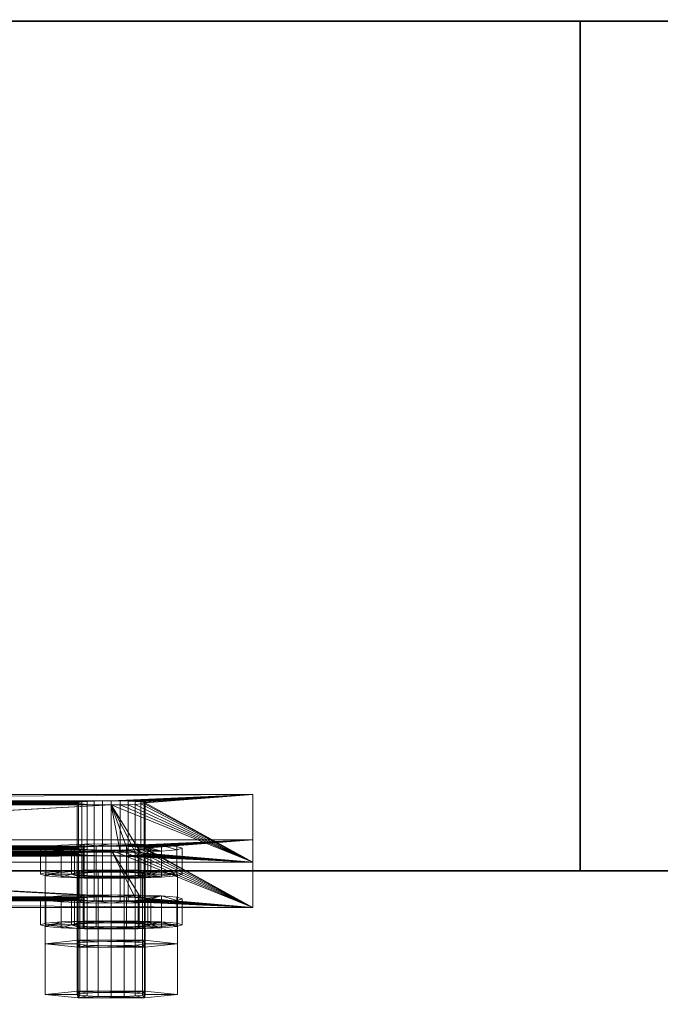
# Model space of a CAD drawing. Extents: x -0.3 to 41.3, y 0 to 17.8.
# Tile 339 of 625: x 25.439 to 25.552, y 1.796 to 1.97. Entities that reach past the tile are written whole.
import ezdxf

# ---------------------------------------------------------------- set-up
doc = ezdxf.new("R2010")
doc.units = 0
doc.header["$MEASUREMENT"] = 0
for name, color, linetype, lineweight in [('ANILHAS', 135, 'Continuous', 0), ('PLACAS_DE_BASE', 144, 'Continuous', 0), ('PORCAS', 157, 'Continuous', 0)]:
    doc.layers.add(name, color=color, linetype=linetype, lineweight=lineweight)
for name, color, linetype in [('P46', 7, 'Continuous'), ('S46', 7, 'Continuous'), ('V117', 7, 'Continuous'), ('V219', 7, 'Continuous'), ('V307', 7, 'Continuous')]:
    doc.layers.add(name, color=color, linetype=linetype)

msp = doc.modelspace()

# ---------------------------------------------------------------- linework, layer by layer
at = {"layer": 'P46', "color": 12, "true_color": 0xbd0000}
for points, invisible_edges in [([(25.13823, 1.81931, 195.60001), (25.53823, 1.81931, 195.60001), (25.53823, 1.96931, 195.60001)], 12), ([(25.13823, 1.81931, 195.60001), (25.53823, 1.81931, 195.60001), (25.53823, 1.96931, 195.60001)], 12), ([(25.13823, 1.81931, 195.60001), (25.53823, 1.96931, 195.60001), (25.13823, 1.96931, 195.60001)], 9), ([(25.13823, 1.81931, 195.60001), (25.53823, 1.96931, 195.60001), (25.13823, 1.96931, 195.60001)], 9), ([(25.13823, 1.81931, 196.60001), (25.53823, 1.81931, 196.60001), (25.53823, 1.96931, 196.60001)], 12), ([(25.13823, 1.81931, 195.60001), (25.53823, 1.81931, 195.60001), (25.53823, 1.96931, 195.60001)], 12), ([(25.13823, 1.81931, 196.60001), (25.53823, 1.96931, 196.60001), (25.13823, 1.96931, 196.60001)], 9), ([(25.13823, 1.81931, 195.60001), (25.53823, 1.96931, 195.60001), (25.13823, 1.96931, 195.60001)], 9), ([(25.13823, 1.81931, 199.8), (25.53823, 1.81931, 199.8), (25.53823, 1.96931, 199.8)], 12), ([(25.13823, 1.81931, 196.6), (25.53823, 1.81931, 196.6), (25.53823, 1.96931, 196.6)], 12), ([(25.13823, 1.81931, 199.8), (25.53823, 1.96931, 199.8), (25.13823, 1.96931, 199.8)], 9), ([(25.13823, 1.81931, 196.6), (25.53823, 1.96931, 196.6), (25.13823, 1.96931, 196.6)], 9), ([(25.13823, 1.81931, 200.60001), (25.53823, 1.81931, 200.60001), (25.53823, 1.96931, 200.60001)], 12), ([(25.13823, 1.81931, 199.8), (25.53823, 1.81931, 199.8), (25.53823, 1.96931, 199.8)], 12), ([(25.13823, 1.81931, 200.60001), (25.53823, 1.96931, 200.60001), (25.13823, 1.96931, 200.60001)], 9), ([(25.13823, 1.81931, 199.8), (25.53823, 1.96931, 199.8), (25.13823, 1.96931, 199.8)], 9)]:
    msp.add_3dface(points, dxfattribs=dict(at, invisible_edges=invisible_edges))
for points in [[(25.53823, 1.96931, 195.60001), (25.13823, 1.96931, 195.60001), (25.13823, 1.96931, 195.60001), (25.53823, 1.96931, 195.60001)], [(25.53823, 1.96931, 196.60001), (25.13823, 1.96931, 196.60001), (25.13823, 1.96931, 195.60001), (25.53823, 1.96931, 195.60001)], [(25.53823, 1.96931, 199.8), (25.13823, 1.96931, 199.8), (25.13823, 1.96931, 196.6), (25.53823, 1.96931, 196.6)], [(25.53823, 1.96931, 200.60001), (25.13823, 1.96931, 200.60001), (25.13823, 1.96931, 199.8), (25.53823, 1.96931, 199.8)], [(25.53823, 1.81931, 195.60001), (25.53823, 1.96931, 195.60001), (25.53823, 1.96931, 195.60001), (25.53823, 1.81931, 195.60001)], [(25.53823, 1.81931, 196.60001), (25.53823, 1.96931, 196.60001), (25.53823, 1.96931, 195.60001), (25.53823, 1.81931, 195.60001)], [(25.53823, 1.81931, 199.8), (25.53823, 1.96931, 199.8), (25.53823, 1.96931, 196.6), (25.53823, 1.81931, 196.6)], [(25.53823, 1.81931, 200.60001), (25.53823, 1.96931, 200.60001), (25.53823, 1.96931, 199.8), (25.53823, 1.81931, 199.8)], [(25.13823, 1.81931, 195.60001), (25.53823, 1.81931, 195.60001), (25.53823, 1.81931, 195.60001), (25.13823, 1.81931, 195.60001)], [(25.13823, 1.81931, 196.60001), (25.53823, 1.81931, 196.60001), (25.53823, 1.81931, 195.60001), (25.13823, 1.81931, 195.60001)], [(25.13823, 1.81931, 199.8), (25.53823, 1.81931, 199.8), (25.53823, 1.81931, 196.6), (25.13823, 1.81931, 196.6)], [(25.13823, 1.81931, 200.60001), (25.53823, 1.81931, 200.60001), (25.53823, 1.81931, 199.8), (25.13823, 1.81931, 199.8)]]:
    msp.add_3dface(points, dxfattribs=at)
at = {"layer": 'S46', "color": 253, "true_color": 0xca95bd}
for points, invisible_edges in [([(24.83823, 1.49431, 195.60001), (25.83823, 1.49431, 195.60001), (25.83823, 2.29431, 195.60001)], 12), ([(24.83823, 1.49431, 195.10001), (25.83823, 1.49431, 195.10001), (25.83823, 2.29431, 195.10001)], 12), ([(24.83823, 1.49431, 195.60001), (25.83823, 2.29431, 195.60001), (24.83823, 2.29431, 195.60001)], 9), ([(24.83823, 1.49431, 195.10001), (25.83823, 2.29431, 195.10001), (24.83823, 2.29431, 195.10001)], 9)]:
    msp.add_3dface(points, dxfattribs=dict(at, invisible_edges=invisible_edges))
at = {"layer": 'V117', "color": 252, "true_color": 0x838383}
for points, invisible_edges in [([(28.99911, 1.96931, 196.60001), (25.53823, 1.96931, 196.60001), (25.53823, 1.81931, 196.60001)], 12), ([(28.99911, 1.96931, 196.00001), (25.53823, 1.96931, 196.00001), (25.53823, 1.81931, 196.00001)], 12), ([(28.99911, 1.96931, 196.60001), (25.53823, 1.81931, 196.60001), (28.99911, 1.81931, 196.60001)], 9), ([(28.99911, 1.96931, 196.00001), (25.53823, 1.81931, 196.00001), (28.99911, 1.81931, 196.00001)], 9)]:
    msp.add_3dface(points, dxfattribs=dict(at, invisible_edges=invisible_edges))
for points in [[(28.99911, 1.96931, 196.60001), (25.53823, 1.96931, 196.60001), (25.53823, 1.96931, 196.00001), (28.99911, 1.96931, 196.00001)], [(25.53823, 1.96931, 196.60001), (25.53823, 1.81931, 196.60001), (25.53823, 1.81931, 196.00001), (25.53823, 1.96931, 196.00001)], [(25.53823, 1.81931, 196.60001), (28.99911, 1.81931, 196.60001), (28.99911, 1.81931, 196.00001), (25.53823, 1.81931, 196.00001)]]:
    msp.add_3dface(points, dxfattribs=at)
at = {"layer": 'V219', "color": 252, "true_color": 0x838383}
for points, invisible_edges in [([(28.99911, 1.96931, 199.55), (25.53823, 1.96931, 199.55), (25.53823, 1.81931, 199.55)], 12), ([(28.99911, 1.96931, 198.95), (25.53823, 1.96931, 198.95), (25.53823, 1.81931, 198.95)], 12), ([(28.99911, 1.96931, 199.55), (25.53823, 1.81931, 199.55), (28.99911, 1.81931, 199.55)], 9), ([(28.99911, 1.96931, 198.95), (25.53823, 1.81931, 198.95), (28.99911, 1.81931, 198.95)], 9)]:
    msp.add_3dface(points, dxfattribs=dict(at, invisible_edges=invisible_edges))
for points in [[(28.99911, 1.96931, 199.55), (25.53823, 1.96931, 199.55), (25.53823, 1.96931, 198.95), (28.99911, 1.96931, 198.95)], [(25.53823, 1.96931, 199.55), (25.53823, 1.81931, 199.55), (25.53823, 1.81931, 198.95), (25.53823, 1.96931, 198.95)], [(25.53823, 1.81931, 199.55), (28.99911, 1.81931, 199.55), (28.99911, 1.81931, 198.95), (25.53823, 1.81931, 198.95)]]:
    msp.add_3dface(points, dxfattribs=at)
at = {"layer": 'V307', "color": 252, "true_color": 0x838383}
for points, invisible_edges in [([(28.99911, 1.96931, 200.60001), (25.53823, 1.96931, 200.60001), (25.53823, 1.81931, 200.60001)], 12), ([(28.99911, 1.96931, 200.30001), (25.53823, 1.96931, 200.30001), (25.53823, 1.81931, 200.30001)], 12), ([(28.99911, 1.96931, 200.60001), (25.53823, 1.81931, 200.60001), (28.99911, 1.81931, 200.60001)], 9), ([(28.99911, 1.96931, 200.30001), (25.53823, 1.81931, 200.30001), (28.99911, 1.81931, 200.30001)], 9)]:
    msp.add_3dface(points, dxfattribs=dict(at, invisible_edges=invisible_edges))
for points in [[(28.99911, 1.96931, 200.60001), (25.53823, 1.96931, 200.60001), (25.53823, 1.96931, 200.30001), (28.99911, 1.96931, 200.30001)], [(25.53823, 1.96931, 200.60001), (25.53823, 1.81931, 200.60001), (25.53823, 1.81931, 200.30001), (25.53823, 1.96931, 200.30001)], [(25.53823, 1.81931, 200.60001), (28.99911, 1.81931, 200.60001), (28.99911, 1.81931, 200.30001), (25.53823, 1.81931, 200.30001)]]:
    msp.add_3dface(points, dxfattribs=at)

# ---------------------------------------------------------------- meshes
at = {"layer": 'ANILHAS'}
mesh = msp.add_polyface(dxfattribs=at)
corners = [(25.44295, 1.8187, 199.42205), (25.44295, 1.82329, 199.42233), (25.4439, 1.81841, 199.42683), (25.4439, 1.81898, 199.41728), (25.4439, 1.823, 199.4271), (25.4439, 1.82357, 199.41756), (25.44661, 1.81817, 199.43088), (25.44661, 1.81922, 199.41323), (25.44661, 1.82276, 199.43115), (25.44661, 1.82382, 199.41351), (25.44845, 1.8187, 199.42205), (25.44845, 1.82329, 199.42233), (25.44898, 1.81854, 199.42473), (25.44898, 1.81886, 199.41938), (25.44898, 1.82313, 199.425), (25.44898, 1.82345, 199.41965), (25.4505, 1.8184, 199.427), (25.4505, 1.81899, 199.41711), (25.4505, 1.82299, 199.42727), (25.4505, 1.82358, 199.41739), (25.45067, 1.81801, 199.43358), (25.45067, 1.81939, 199.41053), (25.45067, 1.8226, 199.43386), (25.45067, 1.82398, 199.4108), (25.45277, 1.81831, 199.42851), (25.45277, 1.81908, 199.4156), (25.45277, 1.8229, 199.42879), (25.45277, 1.82368, 199.41587), (25.45545, 1.81795, 199.43453), (25.45545, 1.81828, 199.42904), (25.45545, 1.81912, 199.41507), (25.45545, 1.81944, 199.40958), (25.45545, 1.82254, 199.43481), (25.45545, 1.82287, 199.42932), (25.45545, 1.82371, 199.41534), (25.45545, 1.82404, 199.40985), (25.45813, 1.81831, 199.42851), (25.45813, 1.81908, 199.4156), (25.45813, 1.8229, 199.42879), (25.45813, 1.82368, 199.41587), (25.46023, 1.81801, 199.43358), (25.46023, 1.81939, 199.41053), (25.46023, 1.8226, 199.43386), (25.46023, 1.82398, 199.4108), (25.4604, 1.8184, 199.427), (25.4604, 1.81899, 199.41711), (25.4604, 1.82299, 199.42727), (25.4604, 1.82358, 199.41739), (25.46192, 1.81854, 199.42473), (25.46192, 1.81886, 199.41938), (25.46192, 1.82313, 199.425), (25.46192, 1.82345, 199.41965), (25.46245, 1.8187, 199.42205), (25.46245, 1.82329, 199.42233), (25.46429, 1.81817, 199.43088), (25.46429, 1.81922, 199.41323), (25.46429, 1.82276, 199.43115), (25.46429, 1.82382, 199.41351), (25.467, 1.81841, 199.42683), (25.467, 1.81898, 199.41728), (25.467, 1.823, 199.4271), (25.467, 1.82357, 199.41756), (25.46795, 1.8187, 199.42205), (25.46795, 1.82329, 199.42233)]
mesh.append_faces([[corners[k] for k in face] for face in [(63, 60, 58, 62), (60, 56, 54, 58), (56, 42, 40, 54), (42, 32, 28, 40), (32, 22, 20, 28), (22, 8, 6, 20), (8, 4, 2, 6), (4, 1, 0, 2), (1, 5, 3, 0), (5, 9, 7, 3), (9, 23, 21, 7), (23, 35, 31, 21), (35, 43, 41, 31), (43, 57, 55, 41), (57, 61, 59, 55), (61, 63, 62, 59), (53, 51, 49, 52), (51, 47, 45, 49), (47, 39, 37, 45), (39, 34, 30, 37), (34, 27, 25, 30), (27, 19, 17, 25), (19, 15, 13, 17), (15, 11, 10, 13), (11, 14, 12, 10), (14, 18, 16, 12), (18, 26, 24, 16), (26, 33, 29, 24), (33, 38, 36, 29), (38, 46, 44, 36), (46, 50, 48, 44), (50, 53, 52, 48)]])
mesh.append_faces([[corners[k] for k in face] for face in [(4, 5, 1), (61, 60, 63), (3, 2, 0), (58, 59, 62)]], dxfattribs={"vtx0": -1})
mesh.append_faces([[corners[k] for k in face] for face in [(22, 11, 8), (11, 22, 14), (14, 22, 18), (18, 22, 26), (26, 32, 33), (33, 32, 38), (38, 42, 46), (46, 56, 50), (50, 56, 53), (5, 4, 9), (9, 8, 23), (23, 27, 35), (35, 34, 43), (43, 47, 57), (57, 60, 61), (2, 7, 6), (10, 21, 13), (13, 21, 17), (17, 21, 25), (25, 31, 30), (30, 41, 37), (37, 41, 45), (45, 55, 49), (49, 55, 52), (54, 55, 58), (20, 24, 28), (28, 36, 40), (40, 44, 54)]], dxfattribs={"vtx0": -1, "vtx1": -1})
mesh.append_faces([[corners[k] for k in face] for face in [(23, 8, 11), (57, 53, 56), (6, 21, 10), (52, 55, 54)]], dxfattribs={"vtx0": -1, "vtx1": -1, "vtx2": -1})
mesh.append_faces([[corners[k] for k in face] for face in [(26, 22, 32), (38, 32, 42), (46, 42, 56), (9, 4, 8), (23, 11, 15), (23, 15, 19), (23, 19, 27), (35, 27, 34), (43, 34, 39), (43, 39, 47), (57, 47, 51), (57, 51, 53), (57, 56, 60), (2, 3, 7), (6, 7, 21), (25, 21, 31), (30, 31, 41), (45, 41, 55), (58, 55, 59), (10, 20, 6), (20, 10, 12), (20, 12, 16), (20, 16, 24), (28, 24, 29), (28, 29, 36), (40, 36, 44), (54, 44, 48), (54, 48, 52)]], dxfattribs={"vtx0": -1, "vtx2": -1})
mesh = msp.add_polyface(dxfattribs=at)
corners = [(25.44295, 1.80973, 199.57179), (25.44295, 1.81432, 199.57206), (25.4439, 1.80944, 199.57656), (25.4439, 1.81002, 199.56701), (25.4439, 1.81404, 199.57683), (25.4439, 1.81461, 199.56729), (25.44661, 1.8092, 199.58061), (25.44661, 1.81026, 199.56296), (25.44661, 1.81379, 199.58089), (25.44661, 1.81485, 199.56324), (25.44845, 1.80973, 199.57179), (25.44845, 1.81432, 199.57206), (25.44898, 1.80957, 199.57446), (25.44898, 1.80989, 199.56911), (25.44898, 1.81416, 199.57474), (25.44898, 1.81448, 199.56939), (25.4505, 1.80943, 199.57673), (25.4505, 1.81003, 199.56685), (25.4505, 1.81403, 199.577), (25.4505, 1.81462, 199.56712), (25.45067, 1.80904, 199.58332), (25.45067, 1.81042, 199.56026), (25.45067, 1.81363, 199.58359), (25.45067, 1.81501, 199.56053), (25.45277, 1.80934, 199.57824), (25.45277, 1.81012, 199.56533), (25.45277, 1.81394, 199.57852), (25.45277, 1.81471, 199.5656), (25.45545, 1.80898, 199.58426), (25.45545, 1.80931, 199.57877), (25.45545, 1.81015, 199.5648), (25.45545, 1.81048, 199.55931), (25.45545, 1.81358, 199.58454), (25.45545, 1.8139, 199.57905), (25.45545, 1.81474, 199.56507), (25.45545, 1.81507, 199.55958), (25.45813, 1.80934, 199.57824), (25.45813, 1.81012, 199.56533), (25.45813, 1.81394, 199.57852), (25.45813, 1.81471, 199.5656), (25.46023, 1.80904, 199.58332), (25.46023, 1.81042, 199.56026), (25.46023, 1.81363, 199.58359), (25.46023, 1.81501, 199.56053), (25.4604, 1.80943, 199.57673), (25.4604, 1.81003, 199.56685), (25.4604, 1.81403, 199.577), (25.4604, 1.81462, 199.56712), (25.46192, 1.80957, 199.57446), (25.46192, 1.80989, 199.56911), (25.46192, 1.81416, 199.57474), (25.46192, 1.81448, 199.56939), (25.46245, 1.80973, 199.57179), (25.46245, 1.81432, 199.57206), (25.46429, 1.8092, 199.58061), (25.46429, 1.81026, 199.56296), (25.46429, 1.81379, 199.58089), (25.46429, 1.81485, 199.56324), (25.467, 1.80944, 199.57656), (25.467, 1.81002, 199.56701), (25.467, 1.81404, 199.57683), (25.467, 1.81461, 199.56729), (25.46795, 1.80973, 199.57179), (25.46795, 1.81432, 199.57206)]
mesh.append_faces([[corners[k] for k in face] for face in [(63, 60, 58, 62), (60, 56, 54, 58), (56, 42, 40, 54), (42, 32, 28, 40), (32, 22, 20, 28), (22, 8, 6, 20), (8, 4, 2, 6), (4, 1, 0, 2), (1, 5, 3, 0), (5, 9, 7, 3), (9, 23, 21, 7), (23, 35, 31, 21), (35, 43, 41, 31), (43, 57, 55, 41), (57, 61, 59, 55), (61, 63, 62, 59), (53, 51, 49, 52), (51, 47, 45, 49), (47, 39, 37, 45), (39, 34, 30, 37), (34, 27, 25, 30), (27, 19, 17, 25), (19, 15, 13, 17), (15, 11, 10, 13), (11, 14, 12, 10), (14, 18, 16, 12), (18, 26, 24, 16), (26, 33, 29, 24), (33, 38, 36, 29), (38, 46, 44, 36), (46, 50, 48, 44), (50, 53, 52, 48)]])
mesh.append_faces([[corners[k] for k in face] for face in [(4, 5, 1), (61, 60, 63), (3, 2, 0), (58, 59, 62)]], dxfattribs={"vtx0": -1})
mesh.append_faces([[corners[k] for k in face] for face in [(22, 11, 8), (11, 22, 14), (14, 22, 18), (18, 22, 26), (26, 32, 33), (33, 32, 38), (38, 42, 46), (46, 56, 50), (50, 56, 53), (5, 4, 9), (9, 8, 23), (23, 27, 35), (35, 34, 43), (43, 47, 57), (57, 60, 61), (2, 7, 6), (10, 21, 13), (13, 21, 17), (17, 21, 25), (25, 31, 30), (30, 41, 37), (37, 41, 45), (45, 55, 49), (49, 55, 52), (54, 55, 58), (20, 24, 28), (28, 36, 40), (40, 44, 54)]], dxfattribs={"vtx0": -1, "vtx1": -1})
mesh.append_faces([[corners[k] for k in face] for face in [(23, 8, 11), (57, 53, 56), (6, 21, 10), (52, 55, 54)]], dxfattribs={"vtx0": -1, "vtx1": -1, "vtx2": -1})
mesh.append_faces([[corners[k] for k in face] for face in [(26, 22, 32), (38, 32, 42), (46, 42, 56), (9, 4, 8), (23, 11, 15), (23, 15, 19), (23, 19, 27), (35, 27, 34), (43, 34, 39), (43, 39, 47), (57, 47, 51), (57, 51, 53), (57, 56, 60), (2, 3, 7), (6, 7, 21), (25, 21, 31), (30, 31, 41), (45, 41, 55), (58, 55, 59), (10, 20, 6), (20, 10, 12), (20, 12, 16), (20, 16, 24), (28, 24, 29), (28, 29, 36), (40, 36, 44), (54, 44, 48), (54, 48, 52)]], dxfattribs={"vtx0": -1, "vtx2": -1})
at = {"layer": 'PLACAS_DE_BASE'}
mesh = msp.add_polyface(dxfattribs=at)
corners = [(25.28045, 1.83277, 199.39786), (25.30545, 1.83163, 199.41682), (25.48045, 1.83277, 199.39786), (25.30545, 1.83092, 199.4288), (25.30121, 1.82256, 199.56831), (25.45545, 1.83092, 199.4288), (25.30245, 1.82262, 199.56736), (25.3039, 1.82265, 199.56676), (25.30545, 1.82267, 199.56656), (25.30545, 1.82195, 199.57853), (25.28045, 1.82081, 199.5975), (25.45545, 1.82195, 199.57853), (25.307, 1.82265, 199.56676), (25.45545, 1.82267, 199.56656), (25.45245, 1.822, 199.57773), (25.30845, 1.822, 199.57773), (25.307, 1.82196, 199.57833), (25.4539, 1.82196, 199.57833), (25.307, 1.83162, 199.41703), (25.45545, 1.83163, 199.41682), (25.45245, 1.83096, 199.428), (25.30845, 1.83096, 199.428), (25.307, 1.83093, 199.4286), (25.4539, 1.83093, 199.4286), (25.30545, 1.82365, 199.41635), (25.28045, 1.82478, 199.39738), (25.45545, 1.82365, 199.41635), (25.30545, 1.81468, 199.56608), (25.30545, 1.82293, 199.42832), (25.45545, 1.81468, 199.56608), (25.28045, 1.81283, 199.59702), (25.30545, 1.81396, 199.57806), (25.48045, 1.81283, 199.59702), (25.4539, 1.81467, 199.56628), (25.307, 1.81467, 199.56628), (25.45245, 1.81463, 199.56688), (25.30845, 1.81463, 199.56688), (25.307, 1.81398, 199.57785), (25.45545, 1.81396, 199.57806), (25.4539, 1.82364, 199.41655), (25.307, 1.82364, 199.41655), (25.31145, 1.83127, 199.42281), (25.31125, 1.83137, 199.42126), (25.31125, 1.82338, 199.42078), (25.31145, 1.82329, 199.42233), (25.31065, 1.83145, 199.41982), (25.31065, 1.82347, 199.41934), (25.30969, 1.83153, 199.41858), (25.30969, 1.82354, 199.4181), (25.30845, 1.83159, 199.41763), (25.30845, 1.8236, 199.41715), (25.30845, 1.82298, 199.42752), (25.307, 1.82294, 199.42812), (25.30969, 1.83102, 199.42705), (25.30969, 1.82304, 199.42657), (25.31065, 1.8311, 199.42581), (25.31065, 1.82311, 199.42533), (25.31125, 1.83118, 199.42436), (25.31125, 1.8232, 199.42388), (25.31145, 1.82231, 199.57254), (25.31125, 1.8224, 199.57099), (25.31125, 1.81442, 199.57052), (25.31145, 1.81432, 199.57207), (25.31065, 1.82249, 199.56955), (25.31065, 1.8145, 199.56907), (25.30969, 1.82256, 199.56831), (25.30969, 1.81458, 199.56783), (25.30845, 1.82262, 199.56736), (25.30845, 1.81401, 199.57725), (25.30969, 1.82205, 199.57678), (25.30969, 1.81407, 199.5763), (25.31065, 1.82213, 199.57554), (25.31065, 1.81414, 199.57506), (25.31125, 1.82222, 199.57409), (25.31125, 1.81423, 199.57362)]
mesh.append_faces([[corners[k] for k in face] for face in [(41, 42, 43, 44), (42, 45, 46, 43), (45, 47, 48, 46), (47, 49, 50, 48), (49, 18, 40, 50), (22, 21, 51, 52), (21, 53, 54, 51), (53, 55, 56, 54), (55, 57, 58, 56), (57, 41, 44, 58), (59, 60, 61, 62), (60, 63, 64, 61), (63, 65, 66, 64), (65, 67, 36, 66), (67, 12, 34, 36), (16, 15, 68, 37), (15, 69, 70, 68), (69, 71, 72, 70), (71, 73, 74, 72), (73, 59, 62, 74)]])
mesh.append_faces([[corners[k] for k in face] for face in [(0, 1, 2), (12, 13, 8), (18, 19, 1), (30, 31, 32), (27, 33, 34), (34, 35, 36), (37, 38, 31), (24, 39, 40)]], dxfattribs={"vtx0": -1, "vtx1": -1})
mesh.append_faces([[corners[k] for k in face] for face in [(3, 4, 5), (9, 10, 11), (24, 25, 26), (27, 28, 29)]], dxfattribs={"vtx0": -1, "vtx1": -1, "vtx2": -1})
mesh.append_faces([[corners[k] for k in face] for face in [(5, 4, 6), (5, 6, 7), (5, 7, 8), (14, 15, 16), (17, 16, 9), (20, 21, 22), (23, 22, 3)]], dxfattribs={"vtx0": -1, "vtx2": -1})
mesh = msp.add_polyface(dxfattribs=at)
corners = [(25.4539, 1.82265, 199.56676), (25.307, 1.82265, 199.56676), (25.30845, 1.82262, 199.56736), (25.45245, 1.82262, 199.56736), (25.30969, 1.82256, 199.56831), (25.45121, 1.82256, 199.56831), (25.31065, 1.82249, 199.56955), (25.45025, 1.82249, 199.56955), (25.31125, 1.8224, 199.57099), (25.44965, 1.8224, 199.57099), (25.31145, 1.82231, 199.57254), (25.44945, 1.82231, 199.57254), (25.31125, 1.82222, 199.57409), (25.44965, 1.82222, 199.57409), (25.31065, 1.82213, 199.57554), (25.45025, 1.82213, 199.57554), (25.30969, 1.82205, 199.57678), (25.45121, 1.82205, 199.57678), (25.30845, 1.822, 199.57773), (25.4539, 1.83162, 199.41703), (25.307, 1.83162, 199.41703), (25.30845, 1.83159, 199.41763), (25.45245, 1.83159, 199.41763), (25.30969, 1.83153, 199.41858), (25.45121, 1.83153, 199.41858), (25.31065, 1.83145, 199.41982), (25.45025, 1.83145, 199.41982), (25.31125, 1.83137, 199.42126), (25.44965, 1.83137, 199.42126), (25.31145, 1.83127, 199.42281), (25.44945, 1.83127, 199.42281), (25.31125, 1.83118, 199.42436), (25.44965, 1.83118, 199.42436), (25.31065, 1.8311, 199.42581), (25.45025, 1.8311, 199.42581), (25.30969, 1.83102, 199.42705), (25.45121, 1.83102, 199.42705), (25.30845, 1.83096, 199.428), (25.30845, 1.81463, 199.56688), (25.45121, 1.81458, 199.56783), (25.30969, 1.81458, 199.56783), (25.45025, 1.8145, 199.56907), (25.31065, 1.8145, 199.56907), (25.44965, 1.81442, 199.57052), (25.31125, 1.81442, 199.57052), (25.44945, 1.81432, 199.57207), (25.31145, 1.81432, 199.57207), (25.44965, 1.81423, 199.57362), (25.31125, 1.81423, 199.57362), (25.45025, 1.81414, 199.57506), (25.31065, 1.81414, 199.57506), (25.45121, 1.81407, 199.5763), (25.30969, 1.81407, 199.5763), (25.45245, 1.81401, 199.57725), (25.30845, 1.81401, 199.57725), (25.4539, 1.81398, 199.57785), (25.307, 1.81398, 199.57785), (25.307, 1.82364, 199.41655), (25.45245, 1.8236, 199.41715), (25.30845, 1.8236, 199.41715), (25.45121, 1.82354, 199.4181), (25.30969, 1.82354, 199.4181), (25.45025, 1.82347, 199.41934), (25.31065, 1.82347, 199.41934), (25.44965, 1.82338, 199.42078), (25.31125, 1.82338, 199.42078), (25.44945, 1.82329, 199.42233), (25.31145, 1.82329, 199.42233), (25.44965, 1.8232, 199.42388), (25.31125, 1.8232, 199.42388), (25.45025, 1.82311, 199.42533), (25.31065, 1.82311, 199.42533), (25.45121, 1.82304, 199.42657), (25.30969, 1.82304, 199.42657), (25.45245, 1.82298, 199.42752), (25.30845, 1.82298, 199.42752), (25.4539, 1.82294, 199.42812), (25.307, 1.82294, 199.42812), (25.45545, 1.82293, 199.42832), (25.30545, 1.82293, 199.42832), (25.28045, 1.83277, 199.39786), (25.48045, 1.83277, 199.39786), (25.48045, 1.82478, 199.39738), (25.28045, 1.82478, 199.39738)]
mesh.append_faces([[corners[k] for k in face] for face in [(80, 81, 82, 83)]])
mesh.append_faces([[corners[k] for k in face] for face in [(38, 39, 40), (40, 41, 42), (42, 43, 44), (44, 45, 46), (46, 47, 48), (48, 49, 50), (50, 51, 52), (52, 53, 54), (54, 55, 56), (57, 58, 59), (59, 60, 61), (61, 62, 63), (63, 64, 65), (65, 66, 67), (67, 68, 69), (69, 70, 71), (71, 72, 73), (73, 74, 75), (75, 76, 77), (77, 78, 79)]], dxfattribs={"vtx0": -1, "vtx1": -1})
mesh.append_faces([[corners[k] for k in face] for face in [(0, 1, 2), (3, 2, 4), (5, 4, 6), (7, 6, 8), (9, 8, 10), (11, 10, 12), (13, 12, 14), (15, 14, 16), (17, 16, 18), (19, 20, 21), (22, 21, 23), (24, 23, 25), (26, 25, 27), (28, 27, 29), (30, 29, 31), (32, 31, 33), (34, 33, 35), (36, 35, 37)]], dxfattribs={"vtx0": -1, "vtx2": -1})
mesh = msp.add_polyface(dxfattribs=at)
corners = [(25.45545, 1.83163, 199.41682), (25.48045, 1.83277, 199.39786), (25.30545, 1.83163, 199.41682), (25.45545, 1.82267, 199.56656), (25.45545, 1.83092, 199.4288), (25.30545, 1.82267, 199.56656), (25.48045, 1.82081, 199.5975), (25.45545, 1.82195, 199.57853), (25.28045, 1.82081, 199.5975), (25.307, 1.82265, 199.56676), (25.4539, 1.82265, 199.56676), (25.307, 1.83162, 199.41703), (25.4539, 1.83162, 199.41703), (25.30845, 1.83159, 199.41763), (25.45245, 1.83159, 199.41763), (25.4539, 1.83093, 199.4286), (25.30545, 1.83092, 199.4288), (25.48045, 1.82478, 199.39738), (25.45545, 1.82365, 199.41635), (25.28045, 1.82478, 199.39738), (25.45545, 1.82293, 199.42832), (25.45969, 1.81458, 199.56783), (25.30545, 1.82293, 199.42832), (25.45845, 1.81463, 199.56688), (25.457, 1.81467, 199.56628), (25.45545, 1.81468, 199.56608), (25.45545, 1.81396, 199.57806), (25.48045, 1.81283, 199.59702), (25.30545, 1.81396, 199.57806), (25.4539, 1.81467, 199.56628), (25.30545, 1.81468, 199.56608), (25.30845, 1.81401, 199.57725), (25.45245, 1.81401, 199.57725), (25.4539, 1.81398, 199.57785), (25.307, 1.81398, 199.57785), (25.4539, 1.82364, 199.41655), (25.30545, 1.82365, 199.41635), (25.30845, 1.82298, 199.42752), (25.45245, 1.82298, 199.42752), (25.4539, 1.82294, 199.42812), (25.307, 1.82294, 199.42812), (25.45245, 1.8236, 199.41715), (25.45121, 1.83153, 199.41858), (25.45121, 1.82354, 199.4181), (25.45025, 1.83145, 199.41982), (25.45025, 1.82347, 199.41934), (25.44965, 1.83137, 199.42126), (25.44965, 1.82338, 199.42078), (25.44945, 1.83127, 199.42281), (25.44945, 1.82329, 199.42233), (25.44965, 1.83118, 199.42436), (25.44965, 1.8232, 199.42388), (25.45025, 1.8311, 199.42581), (25.45025, 1.82311, 199.42533), (25.45121, 1.83102, 199.42705), (25.45121, 1.82304, 199.42657), (25.45245, 1.83096, 199.428), (25.45245, 1.82262, 199.56736), (25.45245, 1.81463, 199.56688), (25.45121, 1.82256, 199.56831), (25.45121, 1.81458, 199.56783), (25.45025, 1.82249, 199.56955), (25.45025, 1.8145, 199.56907), (25.44965, 1.8224, 199.57099), (25.44965, 1.81442, 199.57052), (25.44945, 1.82231, 199.57254), (25.44945, 1.81432, 199.57207), (25.44965, 1.82222, 199.57409), (25.44965, 1.81423, 199.57362), (25.45025, 1.82213, 199.57554), (25.45025, 1.81414, 199.57506), (25.45121, 1.82205, 199.57678), (25.45121, 1.81407, 199.5763), (25.45245, 1.822, 199.57773), (25.4539, 1.82196, 199.57833)]
mesh.append_faces([[corners[k] for k in face] for face in [(12, 14, 41, 35), (14, 42, 43, 41), (42, 44, 45, 43), (44, 46, 47, 45), (46, 48, 49, 47), (48, 50, 51, 49), (50, 52, 53, 51), (52, 54, 55, 53), (54, 56, 38, 55), (56, 15, 39, 38), (10, 57, 58, 29), (57, 59, 60, 58), (59, 61, 62, 60), (61, 63, 64, 62), (63, 65, 66, 64), (65, 67, 68, 66), (67, 69, 70, 68), (69, 71, 72, 70), (71, 73, 32, 72), (73, 74, 33, 32)]])
mesh.append_faces([[corners[k] for k in face] for face in [(6, 7, 8), (3, 9, 10), (0, 11, 12), (12, 13, 14), (15, 16, 4), (17, 18, 19), (29, 30, 25), (35, 36, 18)]], dxfattribs={"vtx0": -1, "vtx1": -1})
mesh.append_faces([[corners[k] for k in face] for face in [(0, 1, 2), (3, 4, 5), (20, 21, 22), (26, 27, 28)]], dxfattribs={"vtx0": -1, "vtx1": -1, "vtx2": -1})
mesh.append_faces([[corners[k] for k in face] for face in [(22, 21, 23), (22, 23, 24), (22, 24, 25), (31, 32, 33), (34, 33, 26), (37, 38, 39), (40, 39, 20)]], dxfattribs={"vtx0": -1, "vtx2": -1})
mesh = msp.add_polyface(dxfattribs=at)
corners = [(25.457, 1.83162, 199.41703), (25.48045, 1.83277, 199.39786), (25.45545, 1.83163, 199.41682), (25.48045, 1.82081, 199.5975), (25.457, 1.83093, 199.4286), (25.45545, 1.83092, 199.4288), (25.46065, 1.82249, 199.56955), (25.45969, 1.82256, 199.56831), (25.45845, 1.82262, 199.56736), (25.457, 1.82265, 199.56676), (25.45545, 1.82267, 199.56656), (25.457, 1.82196, 199.57833), (25.45545, 1.82195, 199.57853), (25.45545, 1.82365, 199.41635), (25.48045, 1.82478, 199.39738), (25.457, 1.82364, 199.41655), (25.457, 1.82294, 199.42812), (25.48045, 1.81283, 199.59702), (25.45545, 1.82293, 199.42832), (25.46065, 1.8145, 199.56907), (25.45969, 1.81458, 199.56783), (25.457, 1.81398, 199.57785), (25.45545, 1.81396, 199.57806), (25.46145, 1.83127, 199.42281), (25.46125, 1.83137, 199.42126), (25.46125, 1.82338, 199.42078), (25.46145, 1.82329, 199.42233), (25.46065, 1.83145, 199.41982), (25.46065, 1.82347, 199.41934), (25.45969, 1.83153, 199.41858), (25.45969, 1.82354, 199.4181), (25.45845, 1.83159, 199.41763), (25.45845, 1.8236, 199.41715), (25.4539, 1.83162, 199.41703), (25.4539, 1.82364, 199.41655), (25.4539, 1.83093, 199.4286), (25.4539, 1.82294, 199.42812), (25.45845, 1.83096, 199.428), (25.45845, 1.82298, 199.42752), (25.45969, 1.83102, 199.42705), (25.45969, 1.82304, 199.42657), (25.46065, 1.8311, 199.42581), (25.46065, 1.82311, 199.42533), (25.46125, 1.83118, 199.42436), (25.46125, 1.8232, 199.42388), (25.46145, 1.82231, 199.57254), (25.46125, 1.8224, 199.57099), (25.46125, 1.81442, 199.57052), (25.46145, 1.81432, 199.57207), (25.45845, 1.81463, 199.56688), (25.457, 1.81467, 199.56628), (25.45545, 1.81468, 199.56608), (25.4539, 1.82265, 199.56676), (25.4539, 1.81467, 199.56628), (25.4539, 1.82196, 199.57833), (25.4539, 1.81398, 199.57785), (25.45845, 1.822, 199.57773), (25.45845, 1.81401, 199.57725), (25.45969, 1.82205, 199.57678), (25.45969, 1.81407, 199.5763), (25.46065, 1.82213, 199.57554), (25.46065, 1.81414, 199.57506), (25.46125, 1.82222, 199.57409), (25.46125, 1.81423, 199.57362)]
mesh.append_faces([[corners[k] for k in face] for face in [(23, 24, 25, 26), (24, 27, 28, 25), (27, 29, 30, 28), (29, 31, 32, 30), (31, 0, 15, 32), (0, 2, 13, 15), (2, 33, 34, 13), (35, 5, 18, 36), (5, 4, 16, 18), (4, 37, 38, 16), (37, 39, 40, 38), (39, 41, 42, 40), (41, 43, 44, 42), (43, 23, 26, 44), (45, 46, 47, 48), (46, 6, 19, 47), (6, 7, 20, 19), (7, 8, 49, 20), (8, 9, 50, 49), (9, 10, 51, 50), (10, 52, 53, 51), (54, 12, 22, 55), (12, 11, 21, 22), (11, 56, 57, 21), (56, 58, 59, 57), (58, 60, 61, 59), (60, 62, 63, 61), (62, 45, 48, 63)]])
mesh.append_faces([[corners[k] for k in face] for face in [(0, 1, 2), (6, 5, 7), (7, 5, 8), (8, 5, 9), (9, 5, 10), (13, 14, 15), (16, 17, 18), (21, 17, 22)]], dxfattribs={"vtx0": -1, "vtx1": -1})
mesh.append_faces([[corners[k] for k in face] for face in [(3, 4, 5), (3, 11, 12), (18, 19, 20)]], dxfattribs={"vtx0": -1, "vtx2": -1})
mesh = msp.add_polyface(dxfattribs=at)
corners = [(25.48045, 1.83277, 199.39786), (25.46145, 1.83127, 199.42281), (25.48045, 1.82081, 199.5975), (25.46125, 1.83137, 199.42126), (25.46065, 1.83145, 199.41982), (25.45969, 1.83153, 199.41858), (25.45845, 1.83159, 199.41763), (25.457, 1.83162, 199.41703), (25.46125, 1.83118, 199.42436), (25.46065, 1.8311, 199.42581), (25.45969, 1.83102, 199.42705), (25.45845, 1.83096, 199.428), (25.457, 1.83093, 199.4286), (25.45545, 1.83092, 199.4288), (25.46065, 1.82249, 199.56955), (25.46125, 1.8224, 199.57099), (25.46145, 1.82231, 199.57254), (25.46125, 1.82222, 199.57409), (25.46065, 1.82213, 199.57554), (25.45969, 1.82205, 199.57678), (25.45845, 1.822, 199.57773), (25.457, 1.82196, 199.57833), (25.457, 1.82364, 199.41655), (25.48045, 1.82478, 199.39738), (25.45845, 1.8236, 199.41715), (25.45969, 1.82354, 199.4181), (25.46065, 1.82347, 199.41934), (25.46125, 1.82338, 199.42078), (25.46145, 1.82329, 199.42233), (25.48045, 1.81283, 199.59702), (25.46125, 1.8232, 199.42388), (25.46065, 1.82311, 199.42533), (25.45969, 1.82304, 199.42657), (25.45845, 1.82298, 199.42752), (25.457, 1.82294, 199.42812), (25.45545, 1.82293, 199.42832), (25.46065, 1.8145, 199.56907), (25.46125, 1.81442, 199.57052), (25.46145, 1.81432, 199.57207), (25.46125, 1.81423, 199.57362), (25.46065, 1.81414, 199.57506), (25.45969, 1.81407, 199.5763), (25.45845, 1.81401, 199.57725), (25.457, 1.81398, 199.57785)]
mesh.append_faces([[corners[k] for k in face] for face in [(0, 2, 29, 23)]])
mesh.append_faces([[corners[k] for k in face] for face in [(0, 1, 2), (1, 0, 3), (3, 0, 4), (4, 0, 5), (5, 0, 6), (6, 0, 7), (22, 23, 24), (24, 23, 25), (25, 23, 26), (26, 23, 27), (27, 23, 28), (28, 29, 30), (30, 29, 31), (31, 29, 32), (32, 29, 33), (33, 29, 34), (36, 29, 37), (37, 29, 38), (38, 29, 39), (39, 29, 40), (40, 29, 41), (41, 29, 42), (42, 29, 43)]], dxfattribs={"vtx0": -1, "vtx1": -1})
mesh.append_faces([[corners[k] for k in face] for face in [(2, 13, 14), (35, 29, 36)]], dxfattribs={"vtx0": -1, "vtx1": -1, "vtx2": -1})
mesh.append_faces([[corners[k] for k in face] for face in [(2, 1, 8), (2, 8, 9), (2, 9, 10), (2, 10, 11), (2, 11, 12), (2, 14, 15), (2, 15, 16), (2, 16, 17), (2, 17, 18), (2, 18, 19), (2, 19, 20), (2, 20, 21), (28, 23, 29)]], dxfattribs={"vtx0": -1, "vtx2": -1})
mesh = msp.add_polyface(dxfattribs=at)
corners = [(25.4539, 1.82265, 199.56676), (25.30845, 1.82262, 199.56736), (25.45245, 1.82262, 199.56736), (25.30969, 1.82256, 199.56831), (25.45121, 1.82256, 199.56831), (25.31065, 1.82249, 199.56955), (25.45025, 1.82249, 199.56955), (25.31125, 1.8224, 199.57099), (25.44965, 1.8224, 199.57099), (25.31145, 1.82231, 199.57254), (25.44945, 1.82231, 199.57254), (25.31125, 1.82222, 199.57409), (25.44965, 1.82222, 199.57409), (25.31065, 1.82213, 199.57554), (25.45025, 1.82213, 199.57554), (25.30969, 1.82205, 199.57678), (25.45121, 1.82205, 199.57678), (25.30845, 1.822, 199.57773), (25.45245, 1.822, 199.57773), (25.307, 1.82196, 199.57833), (25.4539, 1.82196, 199.57833), (25.30545, 1.82195, 199.57853), (25.45545, 1.82195, 199.57853), (25.45245, 1.83159, 199.41763), (25.30969, 1.83153, 199.41858), (25.45121, 1.83153, 199.41858), (25.31065, 1.83145, 199.41982), (25.45025, 1.83145, 199.41982), (25.31125, 1.83137, 199.42126), (25.44965, 1.83137, 199.42126), (25.31145, 1.83127, 199.42281), (25.44945, 1.83127, 199.42281), (25.31125, 1.83118, 199.42436), (25.44965, 1.83118, 199.42436), (25.31065, 1.8311, 199.42581), (25.45025, 1.8311, 199.42581), (25.30969, 1.83102, 199.42705), (25.45121, 1.83102, 199.42705), (25.30845, 1.83096, 199.428), (25.45245, 1.83096, 199.428), (25.307, 1.83093, 199.4286), (25.4539, 1.83093, 199.4286), (25.307, 1.81467, 199.56628), (25.4539, 1.81467, 199.56628), (25.45245, 1.81463, 199.56688), (25.30845, 1.81463, 199.56688), (25.45121, 1.81458, 199.56783), (25.30969, 1.81458, 199.56783), (25.45025, 1.8145, 199.56907), (25.31065, 1.8145, 199.56907), (25.44965, 1.81442, 199.57052), (25.31125, 1.81442, 199.57052), (25.44945, 1.81432, 199.57207), (25.31145, 1.81432, 199.57207), (25.44965, 1.81423, 199.57362), (25.31125, 1.81423, 199.57362), (25.45025, 1.81414, 199.57506), (25.31065, 1.81414, 199.57506), (25.45121, 1.81407, 199.5763), (25.30969, 1.81407, 199.5763), (25.45245, 1.81401, 199.57725), (25.307, 1.82364, 199.41655), (25.4539, 1.82364, 199.41655), (25.45245, 1.8236, 199.41715), (25.30845, 1.8236, 199.41715), (25.45121, 1.82354, 199.4181), (25.30969, 1.82354, 199.4181), (25.45025, 1.82347, 199.41934), (25.31065, 1.82347, 199.41934), (25.44965, 1.82338, 199.42078), (25.31125, 1.82338, 199.42078), (25.44945, 1.82329, 199.42233), (25.31145, 1.82329, 199.42233), (25.44965, 1.8232, 199.42388), (25.31125, 1.8232, 199.42388), (25.45025, 1.82311, 199.42533), (25.31065, 1.82311, 199.42533), (25.45121, 1.82304, 199.42657), (25.30969, 1.82304, 199.42657), (25.45245, 1.82298, 199.42752), (25.48045, 1.82081, 199.5975), (25.28045, 1.82081, 199.5975), (25.28045, 1.81283, 199.59702), (25.48045, 1.81283, 199.59702)]
mesh.append_faces([[corners[k] for k in face] for face in [(80, 81, 82, 83)]])
mesh.append_faces([[corners[k] for k in face] for face in [(0, 1, 2), (2, 3, 4), (4, 5, 6), (6, 7, 8), (8, 9, 10), (10, 11, 12), (12, 13, 14), (14, 15, 16), (16, 17, 18), (18, 19, 20), (20, 21, 22), (23, 24, 25), (25, 26, 27), (27, 28, 29), (29, 30, 31), (31, 32, 33), (33, 34, 35), (35, 36, 37), (37, 38, 39), (39, 40, 41)]], dxfattribs={"vtx0": -1, "vtx1": -1})
mesh.append_faces([[corners[k] for k in face] for face in [(42, 43, 44), (45, 44, 46), (47, 46, 48), (49, 48, 50), (51, 50, 52), (53, 52, 54), (55, 54, 56), (57, 56, 58), (59, 58, 60), (61, 62, 63), (64, 63, 65), (66, 65, 67), (68, 67, 69), (70, 69, 71), (72, 71, 73), (74, 73, 75), (76, 75, 77), (78, 77, 79)]], dxfattribs={"vtx0": -1, "vtx2": -1})
at = {"layer": 'PORCAS'}
mesh = msp.add_polyface(dxfattribs=at)
corners = [(25.44378, 1.80642, 199.42132), (25.44378, 1.8187, 199.42205), (25.44945, 1.80642, 199.42132), (25.44945, 1.8187, 199.42205), (25.44961, 1.80581, 199.43141), (25.44961, 1.80702, 199.41123), (25.44961, 1.81809, 199.43215), (25.44961, 1.8193, 199.41196), (25.44991, 1.80628, 199.42362), (25.44991, 1.80656, 199.41902), (25.44991, 1.81856, 199.42435), (25.44991, 1.81883, 199.41976), (25.45121, 1.80617, 199.42555), (25.45121, 1.80667, 199.41709), (25.45121, 1.81844, 199.42629), (25.45121, 1.81895, 199.41782), (25.45315, 1.80609, 199.42685), (25.45315, 1.80675, 199.41579), (25.45315, 1.81837, 199.42758), (25.45315, 1.81903, 199.41652), (25.45545, 1.80606, 199.42731), (25.45545, 1.80678, 199.41533), (25.45545, 1.81834, 199.42804), (25.45545, 1.81906, 199.41607), (25.45775, 1.80609, 199.42685), (25.45775, 1.80675, 199.41579), (25.45775, 1.81837, 199.42758), (25.45775, 1.81903, 199.41652), (25.45969, 1.80617, 199.42555), (25.45969, 1.80667, 199.41709), (25.45969, 1.81844, 199.42629), (25.45969, 1.81895, 199.41782), (25.46099, 1.80628, 199.42362), (25.46099, 1.80656, 199.41902), (25.46099, 1.81856, 199.42435), (25.46099, 1.81883, 199.41976), (25.46129, 1.80581, 199.43141), (25.46129, 1.80702, 199.41123), (25.46129, 1.81809, 199.43215), (25.46129, 1.8193, 199.41196), (25.46145, 1.80642, 199.42132), (25.46145, 1.8187, 199.42205), (25.46713, 1.80642, 199.42132), (25.46713, 1.8187, 199.42205)]
mesh.append_faces([[corners[k] for k in face] for face in [(43, 38, 36, 42), (38, 6, 4, 36), (6, 1, 0, 4), (1, 7, 5, 0), (7, 39, 37, 5), (39, 43, 42, 37), (41, 35, 33, 40), (35, 31, 29, 33), (31, 27, 25, 29), (27, 23, 21, 25), (23, 19, 17, 21), (19, 15, 13, 17), (15, 11, 9, 13), (11, 3, 2, 9), (3, 10, 8, 2), (10, 14, 12, 8), (14, 18, 16, 12), (18, 22, 20, 16), (22, 26, 24, 20), (26, 30, 28, 24), (30, 34, 32, 28), (34, 41, 40, 32)]])
mesh.append_faces([[corners[k] for k in face] for face in [(6, 3, 1), (3, 6, 10), (10, 6, 14), (14, 6, 18), (18, 38, 22), (22, 38, 26), (26, 38, 30), (30, 38, 34), (34, 38, 41), (7, 19, 39), (39, 41, 43), (5, 2, 0), (2, 5, 9), (9, 5, 13), (13, 5, 17), (17, 37, 21), (21, 37, 25), (25, 37, 29), (29, 37, 33), (33, 37, 40), (4, 16, 36), (36, 40, 42)]], dxfattribs={"vtx0": -1, "vtx1": -1})
mesh.append_faces([[corners[k] for k in face] for face in [(18, 6, 38), (41, 38, 43), (3, 7, 1), (7, 3, 11), (7, 11, 15), (7, 15, 19), (39, 19, 23), (39, 23, 27), (39, 27, 31), (39, 31, 35), (39, 35, 41), (17, 5, 37), (40, 37, 42), (2, 4, 0), (4, 2, 8), (4, 8, 12), (4, 12, 16), (36, 16, 20), (36, 20, 24), (36, 24, 28), (36, 28, 32), (36, 32, 40)]], dxfattribs={"vtx0": -1, "vtx2": -1})
mesh = msp.add_polyface(dxfattribs=at)
corners = [(25.44378, 1.79745, 199.57105), (25.44378, 1.80973, 199.57179), (25.44945, 1.79745, 199.57105), (25.44945, 1.80973, 199.57179), (25.44961, 1.79685, 199.58114), (25.44961, 1.79806, 199.56096), (25.44961, 1.80913, 199.58188), (25.44961, 1.81033, 199.56169), (25.44991, 1.79732, 199.57335), (25.44991, 1.79759, 199.56876), (25.44991, 1.80959, 199.57408), (25.44991, 1.80987, 199.56949), (25.45121, 1.7972, 199.57528), (25.45121, 1.79771, 199.56682), (25.45121, 1.80948, 199.57602), (25.45121, 1.80998, 199.56755), (25.45315, 1.79712, 199.57658), (25.45315, 1.79778, 199.56552), (25.45315, 1.8094, 199.57732), (25.45315, 1.81006, 199.56626), (25.45545, 1.79709, 199.57704), (25.45545, 1.79781, 199.56506), (25.45545, 1.80937, 199.57778), (25.45545, 1.81009, 199.5658), (25.45775, 1.79712, 199.57658), (25.45775, 1.79778, 199.56552), (25.45775, 1.8094, 199.57732), (25.45775, 1.81006, 199.56626), (25.45969, 1.7972, 199.57528), (25.45969, 1.79771, 199.56682), (25.45969, 1.80948, 199.57602), (25.45969, 1.80998, 199.56755), (25.46099, 1.79732, 199.57335), (25.46099, 1.79759, 199.56876), (25.46099, 1.80959, 199.57408), (25.46099, 1.80987, 199.56949), (25.46129, 1.79685, 199.58114), (25.46129, 1.79806, 199.56096), (25.46129, 1.80913, 199.58188), (25.46129, 1.81033, 199.56169), (25.46145, 1.79745, 199.57105), (25.46145, 1.80973, 199.57179), (25.46713, 1.79745, 199.57105), (25.46713, 1.80973, 199.57179)]
mesh.append_faces([[corners[k] for k in face] for face in [(43, 38, 36, 42), (38, 6, 4, 36), (6, 1, 0, 4), (1, 7, 5, 0), (7, 39, 37, 5), (39, 43, 42, 37), (41, 35, 33, 40), (35, 31, 29, 33), (31, 27, 25, 29), (27, 23, 21, 25), (23, 19, 17, 21), (19, 15, 13, 17), (15, 11, 9, 13), (11, 3, 2, 9), (3, 10, 8, 2), (10, 14, 12, 8), (14, 18, 16, 12), (18, 22, 20, 16), (22, 26, 24, 20), (26, 30, 28, 24), (30, 34, 32, 28), (34, 41, 40, 32)]])
mesh.append_faces([[corners[k] for k in face] for face in [(6, 3, 1), (3, 6, 10), (10, 6, 14), (14, 6, 18), (18, 38, 22), (22, 38, 26), (26, 38, 30), (30, 38, 34), (34, 38, 41), (7, 19, 39), (39, 41, 43), (5, 2, 0), (2, 5, 9), (9, 5, 13), (13, 5, 17), (17, 37, 21), (21, 37, 25), (25, 37, 29), (29, 37, 33), (33, 37, 40), (4, 16, 36), (36, 40, 42)]], dxfattribs={"vtx0": -1, "vtx1": -1})
mesh.append_faces([[corners[k] for k in face] for face in [(18, 6, 38), (41, 38, 43), (3, 7, 1), (7, 3, 11), (7, 11, 15), (7, 15, 19), (39, 19, 23), (39, 23, 27), (39, 27, 31), (39, 31, 35), (39, 35, 41), (17, 5, 37), (40, 37, 42), (2, 4, 0), (4, 2, 8), (4, 8, 12), (4, 12, 16), (36, 16, 20), (36, 20, 24), (36, 24, 28), (36, 28, 32), (36, 32, 40)]], dxfattribs={"vtx0": -1, "vtx2": -1})

doc.saveas('drawing.dxf')
